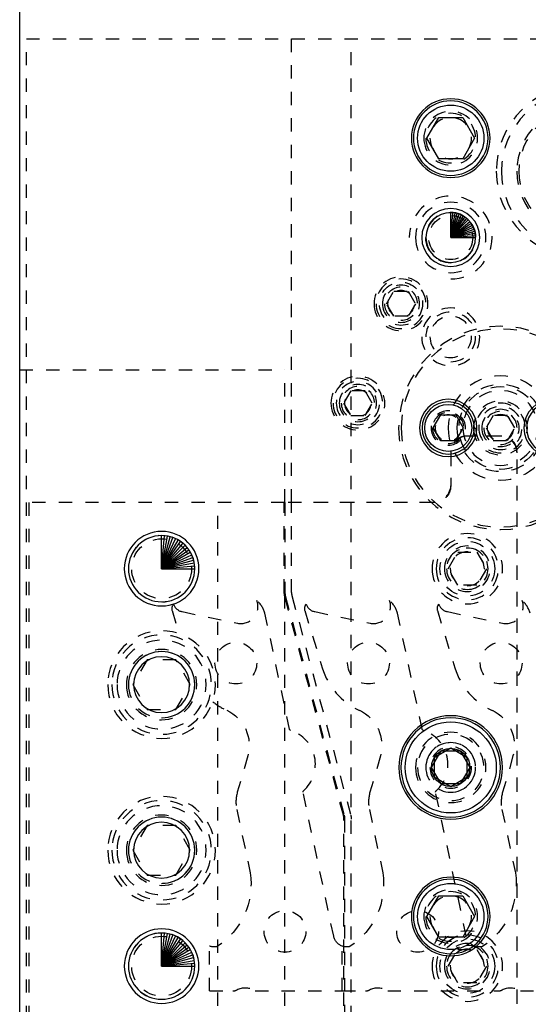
# Model space of a CAD drawing. Header units: inches. Extents: x 3 to 289, y 4 to 291.
# Tile 611 of 634: x 226.72 to 230.56, y 169.09 to 176.53. Entities that reach past the tile are written whole.
import ezdxf

# ---------------------------------------------------------------- set-up
doc = ezdxf.new("R2010")
doc.units = ezdxf.units.IN
doc.header["$LTSCALE"] = 0.5
doc.header["$MEASUREMENT"] = 0
doc.linetypes.add('HIDDEN', pattern=[0.225, 0.15, -0.075])
doc.layers.add('MFB', color=7, linetype='Continuous')

msp = doc.modelspace()

# ---------------------------------------------------------------- linework, layer by layer
at = {"layer": 'MFB', "color": 254, "linetype": 'Continuous'}
msp.add_line((226.721, 159.8821), (226.721, 186.3821), dxfattribs=at)
at = {"layer": 'MFB', "color": 254, "linetype": 'HIDDEN'}
for p, q in [((226.771, 165.3821), (226.771, 176.3821)), ((226.771, 176.3821), (235.721, 176.3821)), ((228.771, 172.8821), (228.771, 176.3821)), ((229.221, 165.3821), (229.221, 176.3821)), ((229.4877, 174.3821), (229.5419, 174.4759)), ((229.5419, 174.4759), (229.6501, 174.4759)), ((229.6501, 174.4759), (229.7043, 174.3821)), ((229.5419, 174.2884), (229.4877, 174.3821)), ((229.7043, 174.3821), (229.6501, 174.2884)), ((229.6501, 174.2884), (229.5419, 174.2884)), ((226.721, 173.8821), (228.721, 173.8821)), ((228.721, 172.8821), (228.721, 173.8821)), ((229.2169, 173.7259), (229.1627, 173.6321)), ((229.3251, 173.7259), (229.2169, 173.7259)), ((229.3793, 173.6321), (229.3251, 173.7259)), ((229.1627, 173.6321), (229.2169, 173.5384)), ((229.3251, 173.5384), (229.3793, 173.6321)), ((229.2169, 173.5384), (229.3251, 173.5384)), ((230.2919, 173.5384), (230.2377, 173.4446)), ((230.4001, 173.5384), (230.2919, 173.5384)), ((230.4543, 173.4446), (230.4001, 173.5384)), ((230.2377, 173.4446), (230.2919, 173.3509)), ((230.4001, 173.3509), (230.4543, 173.4446)), ((230.356, 173.3821), (230.086, 173.3821)), ((230.346, 173.3821), (230.096, 173.3821)), ((230.2919, 173.3509), (230.4001, 173.3509)), ((229.971, 173.2671), (229.971, 173.0171)), ((229.971, 173.2571), (229.971, 173.0071)), ((230.471, 168.4971), (230.471, 173.2671)), ((230.471, 168.5071), (230.471, 173.2571)), ((228.716, 172.8821), (226.791, 172.8821)), ((226.791, 172.8821), (226.791, 168.8821)), ((228.216, 168.8821), (228.216, 172.8821)), ((228.716, 172.203), (228.716, 172.8821)), ((229.846, 172.8821), (228.721, 172.8821)), ((228.721, 172.8821), (228.721, 172.203)), ((229.836, 172.8821), (228.771, 172.8821)), ((228.771, 172.203), (228.771, 172.8821)), ((229.9517, 172.3821), (230.0238, 172.5071)), ((230.0238, 172.5071), (230.1682, 172.5071)), ((230.1682, 172.5071), (230.2403, 172.3821)), ((230.0238, 172.2571), (229.9517, 172.3821)), ((230.2403, 172.3821), (230.1682, 172.2571)), ((230.1682, 172.2571), (230.0238, 172.2571)), ((229.1619, 170.5217), (228.7204, 172.1693)), ((228.721, 167.8821), (228.721, 172.203)), ((228.7253, 172.1706), (229.1667, 170.523)), ((228.7753, 172.1706), (229.2167, 170.523)), ((227.8701, 172.0662), (227.9237, 171.8911)), ((227.9458, 172.0579), (228.3624, 171.971)), ((228.8701, 172.0662), (229.0025, 171.6331)), ((228.9458, 172.0579), (229.3624, 171.971)), ((229.8701, 172.0662), (230.0025, 171.6331)), ((229.9458, 172.0579), (230.3624, 171.971)), ((228.7564, 171.17), (228.5698, 172.0473)), ((229.7564, 171.17), (229.5698, 172.0473)), ((227.6827, 171.6946), (227.5745, 171.5071)), ((227.8993, 171.6946), (227.6827, 171.6946)), ((228.0075, 171.5071), (227.8993, 171.6946)), ((227.5745, 171.5071), (227.6827, 171.3196)), ((227.8993, 171.3196), (228.0075, 171.5071)), ((227.6827, 171.3196), (227.8993, 171.3196)), ((228.4405, 170.9686), (228.3619, 170.6947)), ((229.4405, 170.9686), (229.3619, 170.6947)), ((230.4405, 170.9686), (230.3619, 170.6947)), ((229.0886, 169.6072), (228.8574, 170.6949)), ((230.0886, 169.6072), (229.8574, 170.6949)), ((228.3574, 170.5646), (228.4591, 170.086)), ((229.3574, 170.5646), (229.4591, 170.086)), ((230.3574, 170.5646), (230.4591, 170.086)), ((227.6827, 170.4446), (227.5745, 170.2571)), ((227.8993, 170.4446), (227.6827, 170.4446)), ((228.0075, 170.2571), (227.8993, 170.4446)), ((229.166, 168.8821), (229.166, 170.4907)), ((229.171, 170.4907), (229.171, 168.8821)), ((227.5745, 170.2571), (227.6827, 170.0696)), ((227.8993, 170.0696), (228.0075, 170.2571)), ((227.6827, 170.0696), (227.8993, 170.0696)), ((228.152, 169.1946), (228.152, 169.5336)), ((229.152, 169.1946), (229.152, 169.5336)), ((229.152, 169.1946), (229.152, 169.5336)), ((229.9517, 169.3821), (230.0238, 169.5071)), ((230.0238, 169.5071), (230.1682, 169.5071)), ((230.1682, 169.5071), (230.2403, 169.3821)), ((230.0238, 169.2571), (229.9517, 169.3821)), ((230.2403, 169.3821), (230.1682, 169.2571)), ((230.1682, 169.2571), (230.0238, 169.2571)), ((228.152, 169.1946), (228.3275, 169.1946)), ((228.496, 169.1946), (229.152, 169.1946)), ((229.152, 169.1946), (229.3275, 169.1946)), ((229.496, 169.1946), (230.3275, 169.1946)), ((230.496, 169.1946), (231.3275, 169.1946))]:
    msp.add_line(p, q, dxfattribs=at)
at = {"layer": 'MFB', "color": 132, "linetype": 'Continuous'}
for p, q in [((229.7906, 175.6321), (229.8808, 175.7884)), ((229.8808, 175.7884), (230.0612, 175.7884)), ((230.0612, 175.7884), (230.1514, 175.6321)), ((229.8808, 175.4759), (229.7906, 175.6321)), ((230.1514, 175.6321), (230.0612, 175.4759)), ((230.0612, 175.4759), (229.8808, 175.4759)), ((229.8386, 173.4446), (229.8955, 173.543)), ((229.8955, 173.543), (230.0091, 173.543)), ((230.0091, 173.543), (230.066, 173.4446)), ((229.8955, 173.3462), (229.8386, 173.4446)), ((230.066, 173.4446), (230.0091, 173.3462)), ((230.0091, 173.3462), (229.8955, 173.3462)), ((229.7906, 169.7571), (229.8808, 169.9134)), ((229.8808, 169.9134), (230.0612, 169.9134)), ((230.0612, 169.9134), (230.1514, 169.7571)), ((229.8808, 169.6009), (229.7906, 169.7571)), ((230.1514, 169.7571), (230.0612, 169.6009)), ((230.0612, 169.6009), (229.8808, 169.6009))]:
    msp.add_line(p, q, dxfattribs=at)
at = {"layer": 'MFB', "color": 100, "linetype": 'Continuous'}
for p, q in [((229.971, 174.8821), (229.971, 175.0696)), ((229.971, 174.8821), (229.9873, 175.0689)), ((229.971, 174.8821), (230.0036, 175.0668)), ((229.971, 174.8821), (230.0195, 175.0632)), ((229.971, 174.8821), (230.0351, 175.0583)), ((229.971, 174.8821), (230.0502, 175.052)), ((229.971, 174.8821), (230.0647, 175.0445)), ((229.971, 174.8821), (230.0785, 175.0357)), ((229.971, 174.8821), (230.0915, 175.0257)), ((229.971, 174.8821), (230.1036, 175.0147)), ((229.971, 174.8821), (230.1146, 175.0026)), ((229.971, 174.8821), (230.1246, 174.9897)), ((229.971, 174.8821), (230.1334, 174.9759)), ((229.971, 174.8821), (230.1409, 174.9614)), ((229.971, 174.8821), (230.1472, 174.9462)), ((229.971, 174.8821), (230.1521, 174.9306)), ((229.971, 174.8821), (230.1557, 174.9147)), ((229.971, 174.8821), (230.1578, 174.8985)), ((229.971, 174.8821), (230.1585, 174.8821)), ((227.791, 172.3821), (227.791, 172.6321)), ((227.791, 172.3821), (227.8128, 172.6312)), ((227.791, 172.3821), (227.8344, 172.6283)), ((227.791, 172.3821), (227.8557, 172.6236)), ((227.791, 172.3821), (227.8765, 172.617)), ((227.791, 172.3821), (227.8967, 172.6087)), ((227.791, 172.3821), (227.916, 172.5986)), ((227.791, 172.3821), (227.9344, 172.5869)), ((227.791, 172.3821), (227.9517, 172.5736)), ((227.791, 172.3821), (227.9678, 172.5589)), ((227.791, 172.3821), (227.9825, 172.5428)), ((227.791, 172.3821), (227.9958, 172.5255)), ((227.791, 172.3821), (228.0075, 172.5071)), ((227.791, 172.3821), (228.0176, 172.4878)), ((227.791, 172.3821), (228.0259, 172.4676)), ((227.791, 172.3821), (228.0325, 172.4468)), ((227.791, 172.3821), (228.0372, 172.4255)), ((227.791, 172.3821), (228.04, 172.4039)), ((227.791, 172.3821), (228.041, 172.3821)), ((227.791, 169.3821), (227.791, 169.6321)), ((227.791, 169.3821), (227.8128, 169.6312)), ((227.791, 169.3821), (227.8344, 169.6283)), ((227.791, 169.3821), (227.8557, 169.6236)), ((227.791, 169.3821), (227.8765, 169.617)), ((227.791, 169.3821), (227.8967, 169.6087)), ((227.791, 169.3821), (227.916, 169.5986)), ((227.791, 169.3821), (227.9344, 169.5869)), ((227.791, 169.3821), (227.9517, 169.5736)), ((227.791, 169.3821), (227.9678, 169.5589)), ((227.791, 169.3821), (227.9825, 169.5428)), ((227.791, 169.3821), (227.9958, 169.5255)), ((227.791, 169.3821), (228.0075, 169.5071)), ((227.791, 169.3821), (228.0176, 169.4878)), ((227.791, 169.3821), (228.0259, 169.4676)), ((227.791, 169.3821), (228.0325, 169.4468)), ((227.791, 169.3821), (228.0372, 169.4255)), ((227.791, 169.3821), (228.04, 169.4039)), ((227.791, 169.3821), (228.041, 169.3821))]:
    msp.add_line(p, q, dxfattribs=at)
at = {"layer": 'MFB', "color": 4, "linetype": 'Continuous'}
for p, q in [((229.971, 171.0264), (229.846, 170.9543)), ((230.096, 170.9543), (229.971, 171.0264)), ((229.846, 170.9543), (229.846, 170.8099)), ((230.096, 170.8099), (230.096, 170.9543)), ((229.846, 170.8099), (229.971, 170.7378)), ((229.971, 170.7378), (230.096, 170.8099))]:
    msp.add_line(p, q, dxfattribs=at)
at = {"layer": 'MFB', "color": 136, "linetype": 'Continuous'}
for p, q in [((229.8267, 170.8821), (229.8988, 171.0071)), ((229.8988, 171.0071), (230.0432, 171.0071)), ((230.0432, 171.0071), (230.1153, 170.8821)), ((229.8988, 170.7571), (229.8267, 170.8821)), ((230.1153, 170.8821), (230.0432, 170.7571)), ((230.0432, 170.7571), (229.8988, 170.7571))]:
    msp.add_line(p, q, dxfattribs=at)
at = {"layer": 'MFB', "color": 254, "linetype": 'HIDDEN', "extrusion": (0, 0, -1)}
for centre, radius in [((-230.971, 175.3821), 0.6562), ((-230.971, 175.3821), 0.6172), ((-230.971, 175.3821), 0.5008), ((-230.971, 175.3821), 0.5008), ((-230.971, 175.3821), 0.4858), ((-229.971, 175.6321), 0.2031), ((-229.971, 175.6321), 0.1875), ((-229.971, 175.6321), 0.1563), ((-229.971, 174.8821), 0.2656), ((-229.971, 174.8821), 0.19), ((-229.971, 174.8821), 0.188), ((-229.596, 174.3821), 0.2031), ((-229.596, 174.3821), 0.1875), ((-229.596, 174.3821), 0.1406), ((-229.596, 174.3821), 0.125), ((-229.596, 174.3821), 0.1005), ((-229.971, 174.1321), 0.2187), ((-229.971, 174.1321), 0.1563), ((-230.346, 173.4446), 0.7677), ((-230.346, 173.4446), 0.748), ((-229.271, 173.6321), 0.2031), ((-229.271, 173.6321), 0.1875), ((-229.271, 173.6321), 0.163), ((-229.271, 173.6321), 0.1406), ((-230.346, 173.4446), 0.3937), ((-230.346, 173.4446), 0.3281), ((-229.271, 173.6321), 0.125), ((-229.271, 173.6321), 0.1005), ((-230.346, 173.4446), 0.2825), ((-230.346, 173.4446), 0.2031), ((-230.346, 173.4446), 0.1875), ((-229.9523, 173.4446), 0.1299), ((-229.9523, 173.4446), 0.1181), ((-229.9523, 173.4446), 0.0984), ((-230.346, 173.4446), 0.163), ((-230.346, 173.4446), 0.1406), ((-230.346, 173.4446), 0.125), ((-230.346, 173.4446), 0.1005), ((-227.791, 172.3821), 0.2505), ((-230.096, 172.3821), 0.2656), ((-230.096, 172.3821), 0.2344), ((-230.096, 172.3821), 0.1719), ((-230.096, 172.3821), 0.1563), ((-230.096, 172.3821), 0.1285), ((-227.791, 171.5071), 0.4062), ((-227.791, 171.5071), 0.375), ((-227.791, 171.5071), 0.336), ((-227.791, 171.5071), 0.2656), ((-227.791, 171.5071), 0.25), ((-229.971, 170.8821), 0.2656), ((-229.971, 170.8821), 0.25), ((-229.971, 170.8821), 0.1875), ((-229.971, 170.8821), 0.1563), ((-227.791, 170.2571), 0.4062), ((-227.791, 170.2571), 0.375), ((-227.791, 170.2571), 0.336), ((-227.791, 170.2571), 0.2656), ((-227.791, 170.2571), 0.25), ((-229.971, 169.7571), 0.2031), ((-229.971, 169.7571), 0.1875), ((-229.971, 169.7571), 0.1563), ((-227.791, 169.3821), 0.2505), ((-230.096, 169.3821), 0.2656), ((-230.096, 169.3821), 0.2344), ((-230.096, 169.3821), 0.1719), ((-230.096, 169.3821), 0.1563), ((-230.096, 169.3821), 0.1285)]:
    msp.add_circle(centre, radius, dxfattribs=at)
at = {"layer": 'MFB', "color": 254, "linetype": 'Continuous', "extrusion": (0, 0, -1)}
for centre, radius in [((-229.971, 175.6321), 0.2969), ((-229.971, 174.8821), 0.2187), ((-229.971, 174.8821), 0.1875), ((-229.9523, 173.4446), 0.2165), ((-230.7397, 173.4446), 0.2165), ((-227.791, 172.3821), 0.2812), ((-227.791, 172.3821), 0.25), ((-227.791, 171.5071), 0.2109), ((-229.971, 170.8821), 0.3906), ((-227.791, 170.2571), 0.2109), ((-229.971, 169.7571), 0.2969), ((-227.791, 169.3821), 0.2812), ((-227.791, 169.3821), 0.25)]:
    msp.add_circle(centre, radius, dxfattribs=at)
at = {"layer": 'MFB', "color": 132, "linetype": 'Continuous', "extrusion": (0, 0, -1)}
for centre, radius in [((-229.971, 175.6321), 0.2812), ((-229.9523, 173.4446), 0.1969), ((-230.7397, 173.4446), 0.1969), ((-229.971, 169.7571), 0.2812)]:
    msp.add_circle(centre, radius, dxfattribs=at)
at = {"layer": 'MFB', "color": 132, "linetype": 'Continuous'}
for centre, radius in [((229.971, 175.6321), 0.25), ((229.9523, 173.4446), 0.1772), ((229.971, 169.7571), 0.25)]:
    msp.add_circle(centre, radius, dxfattribs=at)
at = {"layer": 'MFB', "color": 254, "linetype": 'HIDDEN'}
for centre, radius in [((229.971, 174.8821), 0.1661), ((229.596, 174.3821), 0.163), ((230.346, 173.4446), 0.3125), ((227.791, 172.3821), 0.2259), ((230.096, 172.3821), 0.2066), ((228.351, 171.6696), 0.1575), ((229.351, 171.6696), 0.1575), ((230.351, 171.6696), 0.1575), ((228.721, 169.6446), 0.1575), ((229.721, 169.6446), 0.1575), ((227.791, 169.3821), 0.2259), ((230.096, 169.3821), 0.2066)]:
    msp.add_circle(centre, radius, dxfattribs=at)
at = {"layer": 'MFB', "color": 136, "linetype": 'Continuous', "extrusion": (0, 0, -1)}
msp.add_circle((-229.971, 170.8821), 0.375, dxfattribs=at)
at = {"layer": 'MFB', "color": 136, "linetype": 'Continuous'}
msp.add_circle((229.971, 170.8821), 0.3438, dxfattribs=at)
at = {"layer": 'MFB', "color": 2, "linetype": 'Continuous'}
msp.add_circle((229.971, 170.8821), 0.1443, dxfattribs=at)
at = {"layer": 'MFB', "color": 254, "linetype": 'HIDDEN'}
for centre, radius, start, end in [((229.971, 174.8821), 0.3125, 270, 180), ((229.596, 174.3821), 0.125, 270, 180), ((229.971, 174.1321), 0.1875, 270, 180), ((229.271, 173.6321), 0.125, 270, 180), ((229.9523, 173.4446), 0.1181, 270, 180), ((230.346, 173.4446), 0.125, 270, 180), ((230.086, 173.2671), 0.115, 90, 180), ((230.096, 173.2571), 0.125, 90, 180), ((230.346, 173.2571), 0.125, 0, 90), ((230.356, 173.2671), 0.115, 0, 90), ((230.096, 172.3821), 0.1563, 270, 180), ((228.3887, 172.0973), 0.129, 258.22076, 20.13901), ((228.369, 171.9859), 0.21, 17.01425, 47.88271), ((228.846, 172.203), 0.125, 180, 195), ((228.896, 172.203), 0.125, 180, 195), ((229.3887, 172.0973), 0.129, 258.22076, 20.13901), ((229.369, 171.9859), 0.21, 17.01425, 47.88271), ((230.3887, 172.0973), 0.129, 258.22076, 20.13901), ((230.369, 171.9859), 0.21, 17.01425, 47.88271), ((227.9182, 172.0809), 0.0503, 139.27364, 197.00015), ((227.9641, 172.146), 0.09, 201.01734, 258.22076), ((228.9182, 172.0809), 0.0503, 139.27364, 197.00015), ((228.9641, 172.146), 0.09, 201.01734, 258.22076), ((229.9182, 172.0809), 0.0503, 139.27364, 197.00015), ((229.9641, 172.146), 0.09, 201.01734, 258.22076), ((229.4989, 171.7848), 0.519, 197.00015, 245.34379), ((230.4989, 171.7848), 0.519, 197.00015, 245.34379), ((228.4989, 171.7848), 0.519, 231.57018, 245.34379), ((228.6814, 170.9058), 0.269, 311.83474, 72.16526), ((229.6814, 170.9058), 0.269, 311.83474, 72.16526), ((229.971, 170.8821), 0.1875, 270, 180), ((228.6205, 170.6205), 0.269, 164, 192), ((229.6205, 170.6205), 0.269, 164, 192), ((230.6205, 170.6205), 0.269, 164, 192), ((229.046, 170.4907), 0.12, 0, 15), ((230.096, 169.3821), 0.1563, 270, 180), ((228.3275, 169.2571), 0.0625, 270, 299.92643), ((229.3275, 169.2571), 0.0625, 270, 299.92643), ((230.3275, 169.2571), 0.0625, 270, 299.92643)]:
    msp.add_arc(centre, radius, start, end, dxfattribs=at)
at = {"layer": 'MFB', "color": 254, "linetype": 'HIDDEN', "extrusion": (0, 0, -1)}
for centre, radius, start, end in [((-229.836, 173.0171), 0.135, 180, 270), ((-229.846, 173.0071), 0.125, 180, 270), ((-228.846, 172.203), 0.13, 345, 0), ((-228.1607, 171.0488), 0.291, 114.70554, 196), ((-229.1607, 171.0488), 0.291, 114.70554, 196), ((-230.1607, 171.0488), 0.291, 114.70554, 196), ((-228.7671, 171.1723), 0.011, 287.83474, 348), ((-229.7671, 171.1723), 0.011, 287.83474, 348), ((-228.8681, 170.6971), 0.011, 348, 48.16526), ((-229.8681, 170.6971), 0.011, 348, 48.16526), ((-229.046, 170.4907), 0.125, 165, 180), ((-229.096, 170.4907), 0.125, 165, 180), ((-227.8992, 170.003), 0.566, 171.56778, 236.75205), ((-228.8992, 170.003), 0.566, 171.56778, 236.75205), ((-229.8992, 170.003), 0.566, 171.56778, 236.75205), ((-229.1873, 169.6282), 0.101, 290.48747, 348), ((-230.1873, 169.6282), 0.101, 257.99566, 348), ((-228.1873, 169.6282), 0.101, 257.99566, 290.48747), ((-228.1879, 169.6257), 0.0984, 257.2924, 257.9957), ((-229.1873, 169.6282), 0.101, 257.99566, 290.48747), ((-229.1879, 169.6257), 0.0984, 257.2924, 257.9957), ((-230.1879, 169.6257), 0.0984, 257.2924, 257.9957), ((-228.421, 169.0946), 0.125, 60.07357, 126.8699), ((-229.421, 169.0946), 0.125, 60.07357, 126.8699), ((-230.421, 169.0946), 0.125, 60.07357, 126.8699)]:
    msp.add_arc(centre, radius, start, end, dxfattribs=at)
at = {"layer": 'MFB', "color": 2, "linetype": 'Continuous'}
for centre in [(227.791, 171.5071), (227.791, 170.2571)]:
    msp.add_arc(centre, 0.25, 270, 180, dxfattribs=at)

doc.saveas('drawing.dxf')
